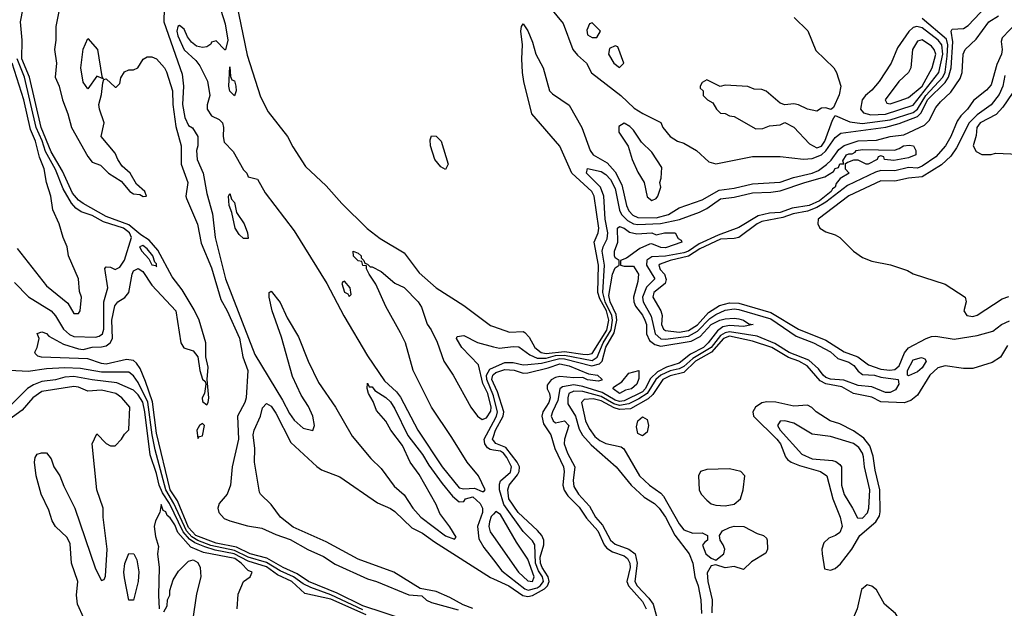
# Model space of a CAD drawing. Header units: inches. Extents: x 2380249 to 2585472, y 382747 to 546448.
# Tile 463 of 626: x 2517933 to 2522228, y 472213 to 474780. Entities that reach past the tile are written whole.
import ezdxf

# ---------------------------------------------------------------- set-up
doc = ezdxf.new("R2010")
doc.units = ezdxf.units.IN
doc.header["$MEASUREMENT"] = 0
doc.layers.add('C5417', color=7, linetype='Continuous')
doc.layers.add('C5427', color=7, linetype='Continuous')

msp = doc.modelspace()

# ---------------------------------------------------------------- linework, layer by layer
at = {"layer": 'C5417', "color": 4}
for points, elevation in [([(2519621, 472161), (2519430, 472223.7), (2519318.2, 472278.1), (2519192.6, 472330), (2519143.1, 472363.1), (2519082, 472390), (2519010.9, 472430.9), (2518939.1, 472450), (2518878.9, 472478.9), (2518790, 472497.4), (2518701.3, 472530), (2518670, 472564.6), (2518621.3, 472681.3), (2518589, 472730), (2518530, 472976), (2518512.8, 473112.8), (2518482.4, 473202.4), (2518458.5, 473258.5), (2518442.5, 473282.5), (2518430, 473293), (2518398.6, 473298.6), (2518310, 473278.2), (2518290, 473280.3), (2518230, 473300.5), (2518028.1, 473308.1), (2518012.9, 473312.9), (2518002.7, 473322.7), (2517999, 473330), (2518009.2, 473350), (2518018, 473390), (2518009.2, 473410.8), (2518030, 473418), (2518050, 473411), (2518059.8, 473399.8), (2518124.4, 473364.4), (2518190, 473343.8), (2518210, 473341.6), (2518248.7, 473351.3), (2518290, 473353.6), (2518310, 473357.7), (2518327.8, 473370), (2518338.2, 473390), (2518335, 473470), (2518348.2, 473531.8), (2518361.6, 473550), (2518391.5, 473568.5), (2518409.7, 473590), (2518424, 473670), (2518430, 473684), (2518450, 473695.5), (2518470, 473682.4), (2518510, 473621.6), (2518614.6, 473510), (2518636.4, 473370), (2518648.5, 473348.5), (2518690, 473336.4), (2518710.7, 473310), (2518718.4, 473250), (2518730, 473212), (2518742, 473202), (2518744.7, 473190), (2518738.8, 473150), (2518728.5, 473130), (2518730, 473114), (2518750, 473100.7), (2518755.1, 473110), (2518758.7, 473130), (2518751.2, 473210), (2518755.6, 473264.4), (2518744.5, 473310), (2518745.6, 473370), (2518716.8, 473470), (2518694.8, 473514.8), (2518641.9, 473601.9), (2518598, 473658), (2518535.3, 473775.3), (2518498, 473818), (2518461.8, 473841.8), (2518410, 473885.6), (2518310, 473921.5), (2518210, 473978.6), (2518190, 473993.5), (2518163.9, 474023.9), (2518119.7, 474119.7), (2518070, 474203.1), (2518026.7, 474310), (2517976.3, 474530), (2517943.2, 474610), (2517944.5, 474690), (2517937.1, 474770), (2517948.4, 474830)], 4), ([(2518106.2, 474830), (2518091.3, 474750), (2518091.3, 474690), (2518085.4, 474650), (2518093.2, 474590), (2518087.7, 474530), (2518105.8, 474490), (2518120.2, 474430), (2518143.2, 474370), (2518159.1, 474310), (2518230, 474184), (2518250, 474159.1), (2518285.2, 474145.2), (2518321, 474110), (2518376.3, 474076.3), (2518413.4, 474030), (2518430, 474021.1), (2518457.1, 474017.1), (2518471.4, 474008.6), (2518486, 474010), (2518479.3, 474030), (2518443.3, 474063.3), (2518414.5, 474110), (2518380.6, 474140.6), (2518360.7, 474170), (2518350, 474197.2), (2518289.2, 474270), (2518301.6, 474330), (2518281.2, 474390), (2518279, 474410), (2518290, 474454), (2518295.3, 474504.7), (2518300.4, 474519.6), (2518310, 474522), (2518350, 474486), (2518353.6, 474486.4), (2518370, 474502), (2518374, 474526), (2518390, 474552), (2518410, 474561), (2518430, 474560.7), (2518448.7, 474570), (2518471.7, 474608.3), (2518490, 474618), (2518510, 474618.4), (2518530.6, 474610), (2518565.5, 474570), (2518573, 474553), (2518600.3, 474470), (2518600.7, 474410), (2518613.7, 474313.7), (2518638, 474230), (2518637.4, 474150), (2518666, 474070), (2518658.4, 474010), (2518660.7, 474000.7), (2518708.5, 473888.5), (2518724.6, 473804.6), (2518770, 473697.3), (2518810, 473559.1), (2518838.6, 473510), (2518891.4, 473391.4), (2518906.4, 473310), (2518928, 473250), (2518921.3, 473130), (2518915.3, 473110), (2518882.7, 473050), (2518887.3, 472950), (2518860.1, 472830), (2518852.1, 472750), (2518838, 472710), (2518803.5, 472670), (2518797.5, 472650), (2518802.6, 472630), (2518825, 472605), (2518850, 472593.7), (2518927.3, 472572.7), (2518990, 472562.7), (2519050, 472534.3), (2519113.2, 472513.2), (2519190, 472469.2), (2519258.7, 472438.7), (2519310, 472405.4), (2519450, 472340.7), (2519490.2, 472330.2), (2519630, 472271.5), (2519686.8, 472266.8), (2519708.1, 472248.1), (2519730, 472238), (2519845.4, 472205.4)], 4), ([(2518564.1, 474830), (2518561.6, 474770), (2518642.3, 474542.3), (2518647.6, 474490), (2518643.2, 474410), (2518653.8, 474353.8), (2518670, 474318.8), (2518687.7, 474307.7), (2518710.8, 474270), (2518710.6, 474230), (2518704.9, 474210), (2518708, 474170), (2518733, 474110), (2518750, 474022), (2518773.7, 473933.7), (2518785.3, 473830), (2518830.4, 473650), (2518959.6, 473319.6), (2519080.3, 473120.2), (2519110, 473062), (2519130, 473033.4), (2519170, 472998), (2519212, 472988), (2519219.5, 473010), (2519211.5, 473050), (2519193.5, 473093.5), (2519161.7, 473141.7), (2519123.7, 473223.7), (2519074.9, 473394.9), (2519034.5, 473510), (2519021.2, 473570), (2519022, 473590), (2519030, 473596), (2519070, 473546), (2519099.9, 473479.9), (2519150, 473397.3), (2519191.8, 473290), (2519237.3, 473197.3), (2519310.2, 473090.2), (2519383.4, 472963.4), (2519465.5, 472865.5), (2519510, 472822), (2519566, 472746), (2519610, 472707.7), (2519648, 472650), (2519683, 472610), (2519790, 472528.5), (2519830, 472514), (2519836.4, 472523.6), (2519810, 472568.7), (2519765.8, 472625.8), (2519750, 472665.2), (2519676.1, 472796.1), (2519637, 472850), (2519602.9, 472922.9), (2519552.7, 472990), (2519529.6, 473029.6), (2519490, 473075.3), (2519475.1, 473115.1), (2519455.3, 473150), (2519448.7, 473171.3), (2519450, 473194), (2519458, 473178), (2519470, 473178), (2519482, 473162), (2519530, 473132.7), (2519550, 473113), (2519570, 473082.8), (2519626, 472966), (2519690, 472884), (2519717.4, 472837.4), (2519776.5, 472756.5), (2519821.6, 472701.6), (2519850, 472676.4), (2519870, 472678.8), (2519878, 472690), (2519910, 472698.6), (2519941.7, 472670), (2519952.4, 472650), (2519951.3, 472630), (2519930.3, 472570), (2519936.1, 472516.1), (2519958, 472478), (2520000, 472423.7)], 8), ([(2518878.3, 474850), (2518925.9, 474625.9), (2518983.6, 474443.6), (2519017.4, 474377.4), (2519102, 474270), (2519124.9, 474224.9), (2519179.9, 474139.9), (2519270, 474055.5), (2519338.9, 473978.9), (2519449.1, 473869.1), (2519506.1, 473826.1), (2519610, 473763), (2519676.4, 473676.4), (2519750, 473610.4), (2519870, 473533.7), (2519986.3, 473446.3), (2520000, 473441.4)], 16), ([(2518810, 474822), (2518830, 474762), (2518841, 474690), (2518831.6, 474648.4), (2518828.4, 474648.4), (2518790, 474688), (2518770, 474682), (2518767, 474673), (2518750, 474661.6), (2518730, 474658.5), (2518705.1, 474665.1), (2518682, 474682), (2518664.8, 474704.8), (2518650, 474738.9), (2518630, 474754.7), (2518623, 474750), (2518618.3, 474730), (2518623.2, 474710), (2518650, 474648.4), (2518701.7, 474601.7), (2518719.1, 474579.1), (2518751.9, 474511.9), (2518762.8, 474450), (2518751.6, 474408.4), (2518751.3, 474390), (2518770, 474361), (2518804, 474344), (2518818, 474330), (2518822.8, 474310), (2518820.5, 474270), (2518825.5, 474245.5), (2518864.4, 474204.4), (2518910, 474124.7), (2518924.7, 474110), (2518930, 474094), (2518970, 474084.7), (2519004.7, 474024.7), (2519130, 473859.1), (2519272.8, 473630), (2519347.7, 473487.7), (2519450, 473314.4), (2519524.9, 473204.9), (2519577.1, 473157.1), (2519594.2, 473134.2), (2519669.4, 472989.4), (2519776.5, 472830), (2519850, 472738.7), (2519870, 472734), (2519916.7, 472736.7), (2519950, 472722), (2519958, 472722), (2519964, 472730), (2519935.1, 472790), (2519884.5, 472850), (2519818.3, 472958.3), (2519729.6, 473090), (2519649.3, 473250), (2519616, 473370), (2519594.2, 473414.2), (2519530, 473528.7), (2519486.3, 473626.3), (2519458, 473670), (2519446, 473694), (2519446, 473706), (2519430, 473708), (2519426, 473726), (2519410, 473728), (2519390, 473748), (2519388, 473770), (2519410, 473762), (2519422, 473750), (2519422, 473742), (2519434, 473730), (2519438, 473718), (2519450, 473714), (2519462, 473702), (2519470, 473702), (2519510, 473682), (2519570, 473631.3), (2519610, 473611.3), (2519671.3, 473550), (2519686.4, 473526.4), (2519710, 473452), (2519727.5, 473427.5), (2519754, 473374), (2519783.8, 473290), (2519823.8, 473230), (2519900.4, 473090), (2519930, 473050.7), (2519950, 473036.3), (2519970, 473043.8), (2519987.6, 473072.4), (2519989.8, 473090.2), (2519975.2, 473150), (2519953.8, 473193.8), (2519934, 473274), (2519862, 473350), (2519838, 473390), (2519842, 473398), (2519870, 473402), (2519930, 473371.3), (2520000, 473353.6)], 12), ([(2517921.7, 473781.7), (2518050, 473619.1), (2518143.4, 473543.4), (2518170, 473498), (2518190, 473498), (2518197.2, 473510), (2518202.7, 473570), (2518194.8, 473594.8), (2518189.3, 473650), (2518146.6, 473750), (2518140.9, 473790), (2518122.7, 473830), (2518106, 473890), (2518078, 473950), (2518069.6, 474010), (2518049.7, 474069.7), (2518039.6, 474130), (2518020.3, 474180.3), (2518001.7, 474250), (2517981, 474301), (2517951.6, 474430), (2517900.4, 474590)], 12), ([(2517910, 473633.4), (2517971.9, 473571.9), (2518070.4, 473510), (2518089, 473489), (2518124.2, 473430), (2518150, 473406.5), (2518170, 473398.3), (2518264.2, 473395.8), (2518280.1, 473399.9), (2518294.3, 473410), (2518299.7, 473430), (2518300.5, 473550), (2518317.2, 473610), (2518305.2, 473694.8), (2518310, 473702), (2518330, 473701), (2518350, 473691), (2518370, 473700.7), (2518390, 473731), (2518420.5, 473830), (2518412.8, 473850), (2518386.3, 473870), (2518298.9, 473898.9), (2518250, 473925.4), (2518202, 473942), (2518178.4, 473958.4), (2518159.4, 473979.4), (2518122.3, 474042.3), (2518090, 474126.3), (2518045.5, 474205.5), (2518031.1, 474251.1), (2518005, 474310), (2517954.1, 474530), (2517922.1, 474610)], 8), ([(2519430, 472206.4), (2519290.9, 472270.9), (2519202.8, 472302.8), (2519170, 472319.6), (2519127, 472350), (2519070, 472376.1), (2519010, 472412.6), (2518930, 472435.9), (2518870, 472464.4), (2518767.1, 472487.1), (2518710, 472508.4), (2518684.3, 472524.3), (2518660.5, 472550), (2518605.8, 472670), (2518570.8, 472730), (2518523.8, 472903.8), (2518510.4, 472970), (2518491.8, 473111.8), (2518450, 473197.4), (2518430, 473227), (2518410, 473242.4), (2518290, 473242.5), (2518198.5, 473258.5), (2518130, 473261.2), (2518050, 473257.7), (2517970, 473245.4), (2517890, 473249.4)], 8), ([(2520000, 473137.4), (2519999.5, 473139.5), (2519970.4, 473210), (2519969.9, 473230.1), (2519984.5, 473255.5), (2520000, 473262.5)], 8), ([(2519444.2, 472184.2), (2519290, 472252.7), (2519177.7, 472277.7), (2519120.4, 472330), (2519058.4, 472358.4), (2519010, 472393.7), (2518930, 472417.8), (2518868.4, 472450), (2518786.4, 472466.4), (2518740.6, 472480.6), (2518697.9, 472497.9), (2518674.4, 472514.4), (2518645.8, 472545.8), (2518586.9, 472670), (2518556.5, 472716.5), (2518541.5, 472750), (2518530, 472800.7), (2518502.5, 472882.5), (2518479, 473070), (2518470, 473111.1), (2518450, 473144.4), (2518430, 473163.9), (2518356.6, 473196.6), (2518249, 473209), (2518170, 473224.1), (2518130, 473220.9), (2518090, 473208.8), (2518030, 473201.4), (2517992.8, 473187.2), (2517968, 473172), (2517885.5, 473090)], 12), ([(2520000, 473194.6), (2519993.2, 473210), (2519997.4, 473230), (2520000, 473232.3)], 4), ([(2518213.2, 472170), (2518186, 472230), (2518180.9, 472270), (2518186.6, 472330), (2518159.5, 472410), (2518154, 472494), (2518141, 472521), (2518089.6, 472569.6), (2518074.7, 472594.7), (2518060.1, 472640.1), (2518027.3, 472710), (2518005.6, 472790), (2517998, 472850), (2518001.2, 472870), (2518010, 472884.7), (2518029.1, 472890.9), (2518050, 472891), (2518070, 472864.7), (2518082, 472830), (2518107.7, 472790), (2518125.1, 472745.1), (2518174.4, 472650), (2518264.5, 472384.5), (2518290, 472334), (2518302, 472338), (2518307.3, 472352.7), (2518314.5, 472470), (2518297, 472610), (2518298, 472650), (2518269.6, 472730), (2518249.3, 472930.7), (2518270, 472974), (2518310, 472932), (2518330, 472922), (2518350, 472922), (2518378, 472950), (2518390, 472972), (2518408.7, 472991.3), (2518413.2, 473090), (2518379.3, 473130), (2518352.7, 473150), (2518290, 473164.7), (2518230, 473159.6), (2518190, 473176.9), (2518170, 473180.4), (2518030, 473158), (2517990, 473131.1), (2517943.4, 473076.6), (2517870, 473023)], 16), ([(2519910, 472211.1), (2519867.6, 472227.6), (2519810, 472259.8), (2519750, 472285.4), (2519679.4, 472299.4), (2519564.5, 472370), (2519410, 472426.6), (2519270, 472503.1), (2519126.8, 472566.8), (2519071.5, 472610), (2519030, 472666), (2518984, 472710), (2518979.3, 472719.3), (2518958, 472850), (2518959.6, 472910), (2518951.8, 472970), (2518956.2, 472990), (2518983.6, 473050), (2518992.3, 473087.7), (2519010, 473106), (2519030, 473094), (2519050, 473064), (2519115.6, 472935.6), (2519230, 472830.7), (2519250, 472817.3), (2519330, 472785.5), (2519493.3, 472673.3), (2519550, 472648.2), (2519570, 472634.9), (2519644.1, 472564.1), (2519690, 472540.3), (2519742.5, 472502.5), (2519987.4, 472347.4), (2520000, 472341.4)], 4), ([(2520000, 472902.4), (2519984.7, 472904.7), (2519973.1, 472913.1), (2519962.2, 472930), (2519959.3, 472950), (2520000, 473025.4)], 8), ([(2520000, 472944.7), (2519996.1, 472950), (2520000, 472962)], 4), ([(2518881.2, 472210), (2518886.3, 472273.7), (2518909, 472330), (2518938, 472350), (2518948, 472370), (2518930, 472377.2), (2518899.7, 472410), (2518871.1, 472430), (2518735.7, 472455.7), (2518680, 472480), (2518623.5, 472543.5), (2518610, 472576.9), (2518590, 472607.8), (2518576.9, 472616.9), (2518570, 472633.2), (2518559, 472639), (2518550, 472666), (2518544.9, 472630), (2518525.5, 472594.5), (2518519.3, 472570), (2518525.3, 472525.3), (2518538, 472482), (2518534.8, 472450), (2518541, 472390), (2518538, 472270), (2518542, 472210)], 16), ([(2520000, 472623.9), (2519990, 472612.7), (2519983.2, 472590), (2519980.3, 472570), (2519985.7, 472545.7), (2520000, 472525.3)], 12), ([(2518562, 472198), (2518576.4, 472223.6), (2518578, 472250), (2518588, 472270), (2518588, 472290), (2518603.1, 472336.9), (2518625.6, 472374.4), (2518670, 472418), (2518690, 472424.7), (2518710, 472412), (2518721, 472390), (2518722.8, 472350), (2518704.9, 472275.1), (2518670.8, 472050)], 16)]:
    msp.add_lwpolyline(points, dxfattribs=dict(at, elevation=elevation))
for points, elevation in [([(2518298, 474522), (2518270, 474533.2), (2518230, 474478), (2518210, 474508), (2518199.7, 474570), (2518210, 474652), (2518230, 474698), (2518273, 474650), (2518291.6, 474531.6)], 4), ([(2518870, 474448), (2518850, 474468), (2518845.2, 474490), (2518850, 474574), (2518852.7, 474532.7), (2518858, 474518), (2518870, 474514), (2518876, 474490), (2518878, 474470)], 12), ([(2519790, 474126), (2519770, 474138), (2519744, 474170), (2519725.2, 474230), (2519724, 474256), (2519730, 474274), (2519750, 474272), (2519771, 474250), (2519802, 474150)], 16), ([(2518910, 473825.2), (2518890, 473842.7), (2518872.7, 473870), (2518859.3, 473939.3), (2518846.6, 473970), (2518844, 474010), (2518850, 474022), (2518856.9, 473996.9), (2518870, 473982), (2518878.8, 473938.8), (2518912.2, 473890), (2518926.8, 473850), (2518930, 473826)], 8), ([(2518470, 473794.7), (2518456, 473790), (2518466, 473770), (2518496.4, 473736.4), (2518510, 473711), (2518527.3, 473707.3), (2518530, 473702), (2518530, 473715.3), (2518522, 473722), (2518513.7, 473750), (2518490, 473780.9)], 8), ([(2519350, 473639), (2519342.8, 473637.2), (2519338, 473630), (2519350, 473592), (2519364, 473584), (2519370, 473572), (2519379, 473581), (2519375.1, 473610)], 16), ([(2518730, 473019), (2518718, 473010), (2518706, 472990), (2518710, 472954), (2518718, 472962), (2518730, 472964.7), (2518739, 473010)], 4), ([(2518410, 472248), (2518390, 472346), (2518387.8, 472370), (2518392.5, 472407.5), (2518410, 472452), (2518431, 472450), (2518443.5, 472423.5), (2518452.3, 472372.3), (2518450.4, 472329.6), (2518430, 472248)], 12)]:
    msp.add_lwpolyline(points, close=True, dxfattribs=dict(at, elevation=elevation))
at = {"layer": 'C5427', "color": 4}
for points, elevation in [([(2520248.8, 474830), (2520303.1, 474763.1), (2520346.7, 474650), (2520365.7, 474625.7), (2520405.5, 474590), (2520427.7, 474547.7), (2520556, 474450), (2520614, 474394), (2520650.8, 474370.8), (2520730, 474332), (2520738, 474310), (2520770.7, 474270.7), (2520802, 474250), (2520830, 474241), (2520884.7, 474210), (2520939.8, 474159.8), (2520970, 474150.7), (2521130, 474182.6), (2521250, 474183.1), (2521351.8, 474171.8), (2521390, 474174.9), (2521430.7, 474190), (2521450, 474208.4), (2521490, 474266), (2521514.8, 474285.2), (2521711.9, 474311.9), (2521770, 474326.7), (2521850, 474358), (2521865.8, 474374.2), (2521893.7, 474430), (2521970, 474506.3), (2521985.3, 474530), (2521995.5, 474570), (2522003.2, 474683.2), (2521996, 474730), (2522001.2, 474738.8), (2522050, 474741.8), (2522070, 474755.2), (2522174.7, 474865.3)], 24), ([(2520000, 473441.4), (2520070, 473416.5), (2520130, 473419.3), (2520136.2, 473416.2), (2520155.3, 473395.3), (2520180.3, 473350), (2520208, 473328), (2520230, 473324.6), (2520310, 473333.1), (2520390, 473321), (2520410, 473319.8), (2520430, 473324.7), (2520494.6, 473425.4), (2520502.7, 473470), (2520492.3, 473510), (2520463.2, 473563.2), (2520455.5, 473590), (2520457.7, 473710), (2520439.1, 473810), (2520457.2, 473850), (2520458.8, 473870), (2520438.5, 474010), (2520428.2, 474030), (2520340.9, 474110), (2520288.9, 474228.9), (2520167.3, 474370), (2520131.6, 474510), (2520126, 474550), (2520122.9, 474610), (2520127, 474670), (2520119, 474730), (2520122, 474750), (2520130, 474762), (2520150, 474732), (2520170, 474682), (2520184, 474630), (2520217.1, 474570), (2520244.9, 474470), (2520257, 474457), (2520330, 474407.7), (2520385.7, 474310), (2520422.3, 474210), (2520434.4, 474190), (2520495.9, 474155.9), (2520530, 474117), (2520559.8, 474059.8), (2520580.7, 473970), (2520590, 473947), (2520607.7, 473927.7), (2520630, 473917.5), (2520710, 473915.1), (2520763.6, 473930), (2520810, 473959.5), (2520910, 473994.6), (2520984.1, 474035.9), (2521050, 474045.2), (2521130, 474064.2), (2521250, 474071.1), (2521308.4, 474091.6), (2521390, 474110.8), (2521417.2, 474122.8), (2521451.9, 474148.1), (2521472.3, 474167.7), (2521506.7, 474213.3), (2521530, 474230.8), (2521590, 474251.2), (2521670, 474255.1), (2521730.1, 474270.1), (2521790, 474278.3), (2521879.7, 474320.3), (2521900.4, 474339.6), (2521930, 474397.4), (2521950, 474422.3), (2521995.4, 474464.6), (2522035.8, 474524.2), (2522043.5, 474550), (2522048.9, 474630), (2522058, 474650), (2522105.3, 474694.7), (2522160.7, 474770), (2522202.7, 474797.3)], 16), ([(2521311, 474790), (2521370.7, 474730.7), (2521405.5, 474645.5), (2521484.7, 474570), (2521496, 474550), (2521514.8, 474490), (2521507.1, 474452.9), (2521483.6, 474396.4), (2521472, 474388), (2521450, 474395.3), (2521430, 474394), (2521410, 474381.2), (2521370, 474389.3), (2521330, 474409.3), (2521310, 474413.2), (2521270, 474409), (2521250, 474415.3), (2521188.9, 474468.9), (2521170, 474475.3), (2521136.4, 474476.4), (2521110, 474488), (2521010, 474494), (2520988, 474488), (2520930, 474518), (2520910, 474506), (2520902, 474490), (2520902, 474482), (2520914, 474470), (2520914, 474450), (2520934, 474430), (2520956.9, 474416.9), (2520972, 474390), (2520990, 474372), (2521010, 474371.3), (2521030, 474361), (2521050, 474358), (2521143.6, 474303.6), (2521174.6, 474305.4), (2521203.1, 474316.9), (2521250, 474322), (2521270, 474332), (2521310, 474311), (2521378.2, 474238.2), (2521410, 474220.8), (2521430, 474228.1), (2521445.3, 474250), (2521478, 474342), (2521490, 474362), (2521554.5, 474334.5), (2521607.7, 474327.7), (2521730, 474343), (2521830, 474375.1), (2521850, 474389.3), (2521885.2, 474450), (2521960.2, 474530), (2521970, 474550.6), (2521979.3, 474620.7), (2521982.1, 474670), (2521975.6, 474695.6), (2521870, 474785.6)], 28), ([(2522284.9, 474770), (2522218.6, 474701.5), (2522214.4, 474685.6), (2522218.6, 474650), (2522216.3, 474630), (2522196, 474584), (2522170, 474495.6), (2522150, 474472.3), (2522093.2, 474426.9), (2522066.9, 474390), (2522039.1, 474360.9), (2522022.8, 474337.2), (2521994.5, 474270), (2521971.4, 474230), (2521930, 474181.7), (2521870, 474140.5), (2521850, 474132.7), (2521810, 474134.7), (2521750, 474121.4), (2521690, 474121.6), (2521665.7, 474114.3), (2521543.9, 474056.1), (2521450, 473984.8), (2521410, 473960.9), (2521370, 473945.4), (2521306.7, 473933.3), (2521262.6, 473917.4), (2521170, 473899.8), (2521150, 473889.8), (2521070.2, 473829.8), (2521050, 473825.1), (2520990, 473823.4), (2520899.3, 473780.7), (2520850, 473748.2), (2520770.5, 473730), (2520726.4, 473713.6), (2520721.3, 473710), (2520727.6, 473690), (2520745.2, 473670), (2520753.7, 473646.4), (2520749.1, 473630), (2520699.6, 473590), (2520694.6, 473570), (2520730.3, 473510), (2520736, 473490), (2520732.4, 473450), (2520741.6, 473430), (2520750, 473424.9), (2520810, 473417.4), (2520850, 473423.9), (2520890, 473449.4), (2520937.7, 473502.3), (2520986.4, 473533.6), (2521030, 473545.7), (2521070, 473543.9), (2521210, 473502.4), (2521330.4, 473430), (2521450, 473381.6), (2521530, 473331.3), (2521589.4, 473309.4), (2521635.3, 473275.3), (2521690, 473255.9), (2521729, 473251), (2521750, 473254.7), (2521769.8, 473270), (2521792.8, 473327.2), (2521810, 473348.9), (2521887, 473390), (2521910, 473397.6), (2521930, 473400.2), (2522010, 473387.1), (2522110, 473402), (2522177.9, 473422.1), (2522216.2, 473450), (2522250, 473466)], 16), ([(2522230, 474536.2), (2522222, 474490), (2522206.2, 474453.8), (2522170, 474408.3), (2522110, 474365.5), (2522074, 474330), (2522019.5, 474220.5), (2521994.8, 474185.2), (2521953.7, 474146.3), (2521870, 474094), (2521810, 474088.9), (2521750, 474076.3), (2521690, 474076.8), (2521550, 474011.9), (2521415.5, 473910), (2521414, 473890), (2521422.8, 473870), (2521450, 473854), (2521490, 473842), (2521510.4, 473830.4), (2521570, 473771), (2521610, 473742.8), (2521650, 473726.8), (2521731.1, 473711.1), (2521805.4, 473685.4), (2521830, 473671.3), (2521970, 473626), (2522058, 473570), (2522061, 473550), (2522050.8, 473510), (2522064.7, 473490), (2522090, 473485.3), (2522110, 473490.6), (2522218.2, 473561.8), (2522247.1, 473572.9)], 24), ([(2522262, 474458), (2522221.5, 474398.5), (2522193, 474367), (2522123.1, 474330), (2522108.8, 474310), (2522105.2, 474274.8), (2522092, 474230), (2522105.4, 474205.4), (2522130, 474192), (2522170, 474192), (2522190, 474198), (2522290, 474194)], 28), ([(2520000, 473353.6), (2520026.8, 473346.8), (2520085.4, 473354.6), (2520110, 473352.4), (2520157.8, 473317.8), (2520190, 473304.3), (2520230, 473304), (2520270, 473315.3), (2520310, 473317.5), (2520430, 473294.1), (2520452.5, 473307.5), (2520478.3, 473370), (2520512.5, 473427.5), (2520518.5, 473470), (2520515.9, 473490), (2520486.9, 473550), (2520476.4, 473590), (2520484.7, 473710), (2520473.5, 473770), (2520477.6, 473790), (2520495.7, 473824.3), (2520499, 473850), (2520486.5, 473910), (2520481.4, 474010), (2520467.1, 474050), (2520405.1, 474110), (2520409.4, 474130.6), (2520470, 474117.4), (2520490, 474105.3), (2520510, 474082.4), (2520530, 474044), (2520549.3, 473949.3), (2520558.6, 473930), (2520583.7, 473903.7), (2520610, 473889.3), (2520630, 473886), (2520728.6, 473891.4), (2520811.5, 473908.5), (2520898.9, 473941.1), (2520930, 473955.8), (2520990, 473998), (2521050, 474005.8), (2521130, 474024.7), (2521210, 474027.2), (2521250, 474033.4), (2521357.2, 474070), (2521445.6, 474094.4), (2521482.7, 474117.3), (2521490, 474130.6), (2521505.2, 474134.8), (2521510, 474150.8), (2521528, 474152), (2521524, 474164), (2521539, 474190), (2521550, 474195.5), (2521564.7, 474195.3), (2521578, 474202), (2521582, 474210), (2521610, 474214.4), (2521748.4, 474211.6), (2521770, 474218), (2521788, 474230), (2521813.2, 474233.2), (2521832, 474230), (2521842, 474210), (2521842, 474190), (2521810, 474177.2), (2521746.3, 474166.3), (2521706, 474170), (2521702, 474182), (2521690, 474186), (2521678, 474182), (2521674, 474170), (2521634, 474150), (2521626, 474150), (2521590, 474168), (2521570, 474168), (2521543.6, 474156.4), (2521534, 474150), (2521534, 474130), (2521551.3, 474110), (2521512.7, 474087.3), (2521494.6, 474065.4), (2521490.3, 474050), (2521478.4, 474041.6), (2521472.3, 474030), (2521421.7, 473990), (2521377.1, 473970), (2521302.6, 473957.4), (2521250, 473939), (2521203.2, 473936.8), (2521155.1, 473924.9), (2521070, 473874), (2520979.4, 473840.6), (2520897.3, 473802.7), (2520850.1, 473769.9), (2520830, 473763.1), (2520750, 473748.7), (2520690, 473746.4), (2520668.7, 473731.3), (2520667.3, 473710), (2520703.8, 473650), (2520667.1, 473613), (2520649.3, 473570), (2520652.3, 473550), (2520687.1, 473487.1), (2520704.5, 473410), (2520730, 473388.6), (2520750, 473385.9), (2520850, 473400.1), (2520890, 473421.5), (2520943.6, 473476.4), (2520970, 473494.4), (2521010, 473513), (2521050, 473518.4), (2521070, 473516.3), (2521210, 473474.6), (2521319.8, 473399.8), (2521396.4, 473370), (2521470, 473331.2), (2521502.3, 473302.3), (2521550, 473286), (2521571.6, 473271.6), (2521590, 473247.7), (2521610, 473232.2), (2521662, 473230), (2521690, 473220.3), (2521764.7, 473210), (2521767.7, 473190), (2521754, 473166), (2521730, 473153.6), (2521710, 473153.6), (2521650, 473178.9), (2521590, 473184.4), (2521527.8, 473207.8), (2521470, 473212.8), (2521450, 473219.8), (2521438, 473230), (2521417.1, 473257.1), (2521375.2, 473295.2), (2521290, 473328.7), (2521227, 473367), (2521150, 473399.2), (2521030, 473418.7), (2521010, 473414.8), (2520990, 473402.2), (2520948.8, 473350), (2520870, 473302), (2520830, 473266.9), (2520810, 473257.5), (2520770, 473248.4), (2520730, 473229.2), (2520708.3, 473210), (2520670.1, 473149.9), (2520634.1, 473125.9), (2520590, 473104.8), (2520550, 473097), (2520524.9, 473104.9), (2520470, 473136.6), (2520390, 473157.9), (2520350, 473159.4), (2520329, 473150), (2520323.6, 473130), (2520324.5, 473104.5), (2520358.2, 473050), (2520374, 472994), (2520388.2, 472968.2), (2520426.1, 472926.1), (2520534.4, 472830), (2520600.3, 472750), (2520657.2, 472697.2), (2520701.6, 472670), (2520722.6, 472650), (2520750, 472610.4), (2520791.6, 472531.6), (2520852.8, 472450), (2520868.9, 472410), (2520878, 472350), (2520892.6, 472310), (2520903.7, 472250), (2520907, 472190)], 12), ([(2520000, 473262.5), (2520050, 473285), (2520085, 473285), (2520130, 473274.4), (2520150, 473275.6), (2520210, 473281.5), (2520290, 473302.5), (2520310, 473301.2), (2520429.2, 473270.8), (2520461.7, 473278.3), (2520474.6, 473290), (2520490, 473351.5), (2520526.1, 473413.9), (2520537.5, 473470), (2520534.7, 473494.7), (2520508.7, 473550), (2520503.6, 473576.4), (2520519.5, 473670), (2520530, 473698), (2520548, 473710), (2520548, 473730), (2520530, 473742), (2520527, 473750), (2520527, 473770), (2520542.9, 473810), (2520540.9, 473870), (2520550, 473878), (2520570, 473870.2), (2520593.4, 473853.4), (2520625.8, 473845.8), (2520690, 473850.3), (2520710, 473841), (2520746, 473850), (2520792, 473850), (2520805.4, 473825.4), (2520818, 473818), (2520822, 473810), (2520750, 473785.1), (2520730, 473786.6), (2520690, 473802.7), (2520679.8, 473800.2), (2520638, 473782), (2520579.8, 473740.2), (2520554, 473730), (2520554, 473710), (2520570, 473704.7), (2520610, 473704.7), (2520632.4, 473670), (2520630, 473638), (2520611.3, 473570), (2520612.3, 473550), (2520619.6, 473530), (2520650, 473491.6), (2520660.7, 473470), (2520667.2, 473450), (2520667.9, 473410), (2520681.1, 473381.1), (2520703.1, 473363.1), (2520730, 473355.4), (2520862.4, 473377.6), (2520901.5, 473398.5), (2520950, 473450.2), (2520987, 473470), (2521010, 473475.6), (2521050, 473478.7), (2521070, 473475.3), (2521090.7, 473470), (2521113.7, 473453.7), (2521132, 473450), (2521090, 473441.6), (2521030, 473446.8), (2521000.2, 473439.8), (2520977.1, 473422.9), (2520936.5, 473370), (2520915.8, 473350), (2520859.4, 473320.6), (2520810, 473282), (2520755.2, 473264.8), (2520715.9, 473244.1), (2520685.4, 473214.6), (2520662.1, 473170), (2520650, 473157), (2520570, 473117.5), (2520550, 473114.9), (2520530, 473120.6), (2520474.2, 473154.2), (2520390, 473180.7), (2520350, 473186.7), (2520300.9, 473179), (2520289.1, 473170), (2520281.2, 473118.8), (2520256.9, 473070), (2520251.8, 473050), (2520260.4, 473030), (2520270, 473022), (2520310, 473030.3), (2520328.2, 473010), (2520309.1, 472950.9), (2520308, 472930), (2520322.3, 472890), (2520354.3, 472830), (2520347.9, 472770), (2520350, 472744), (2520370.4, 472710), (2520418.2, 472658.2), (2520444.7, 472610), (2520475.8, 472575.8), (2520510.3, 472510), (2520530, 472492.4), (2520590.9, 472470.9), (2520618, 472450), (2520627, 472410), (2520615.9, 472330), (2520626.2, 472310), (2520677.5, 472257.5), (2520696, 472230), (2520720.7, 472140.7)], 8), ([(2522241.3, 473358.7), (2522212.1, 473307.9), (2522175.5, 473284.5), (2522090, 473259.3), (2522050, 473258.8), (2521970, 473270.8), (2521938.4, 473261.6), (2521903.6, 473230), (2521850, 473142.9), (2521820.5, 473119.5), (2521791.6, 473108.4), (2521690, 473113.8), (2521650, 473134), (2521570, 473149.8), (2521519.1, 473179.1), (2521450, 473191.1), (2521424.5, 473204.5), (2521368.7, 473270), (2521331.1, 473290), (2521286.5, 473306.5), (2521213.3, 473350), (2521130, 473378.4), (2521030, 473399.9), (2521003.2, 473390), (2520950.4, 473329.6), (2520881.5, 473290), (2520830, 473241), (2520770, 473227), (2520738.8, 473210), (2520694.7, 473145.3), (2520674.4, 473125.6), (2520597.2, 473082.8), (2520550, 473079.2), (2520526.4, 473086.4), (2520470, 473117.1), (2520434.3, 473125.7), (2520396.1, 473123.9), (2520383.8, 473110), (2520400.6, 473030), (2520416.6, 472996.6), (2520442, 472962), (2520464, 472944), (2520490, 472931.3), (2520556.7, 472916.7), (2520568, 472908), (2520636.3, 472790), (2520680.7, 472750), (2520730, 472715.5), (2520741.6, 472701.6), (2520810, 472580.5), (2520830, 472554.9), (2520870, 472540.7), (2520910, 472542), (2520934, 472530), (2520934, 472510), (2520919.6, 472500.4), (2520912, 472488), (2520926.8, 472450), (2520950, 472431), (2520970, 472422), (2521004, 472450), (2521009, 472470), (2521002, 472490), (2520988, 472510), (2520986, 472530), (2520999, 472550), (2521030, 472564.9), (2521050, 472570.4), (2521092, 472570), (2521150, 472538.8), (2521178, 472530), (2521190, 472518), (2521194, 472510), (2521194.8, 472470), (2521187.1, 472452.9), (2521125.1, 472414.9), (2521090, 472382), (2521050, 472395.3), (2521010, 472389.3), (2520970, 472402), (2520950, 472398), (2520932.4, 472367.6), (2520934.6, 472330), (2520954, 472250), (2520952.3, 472192.3)], 16), ([(2520000, 473232.3), (2520010, 473241.5), (2520050, 473254.8), (2520090, 473251), (2520130, 473238.2), (2520150, 473239.7), (2520238.7, 473261.3), (2520290, 473278.8), (2520330.6, 473270), (2520414.7, 473234.7), (2520454, 473230), (2520472.7, 473212.7), (2520472.7, 473207.3), (2520456, 473204), (2520410.4, 473209.7), (2520390, 473219.5), (2520350, 473217.4), (2520290, 473223.1), (2520270, 473219.7), (2520251.4, 473208.6), (2520234.6, 473185.4), (2520234.4, 473170), (2520244.4, 473150), (2520247.2, 473130), (2520240.8, 473110), (2520214.9, 473070), (2520210.2, 473050), (2520217.6, 473017.6), (2520250.4, 472970), (2520267, 472910), (2520304.9, 472830), (2520308.4, 472810), (2520302.3, 472750), (2520308.3, 472728.3), (2520323.8, 472703.8), (2520373.1, 472653.1), (2520405.2, 472605.2), (2520454.7, 472550), (2520482.4, 472490), (2520494.5, 472474.5), (2520519, 472459), (2520570, 472441.3), (2520584.6, 472430), (2520594.3, 472410), (2520595.5, 472390), (2520582, 472330), (2520588.1, 472310), (2520650, 472241.7), (2520665.4, 472210)], 4), ([(2520000, 472962), (2520009.1, 472990), (2520042.6, 473050), (2520044.7, 473070), (2520016.8, 473156.8), (2520000, 473194.6)], 4), ([(2520000, 473025.4), (2520013.3, 473050), (2520017.4, 473070), (2520000, 473137.4)], 8), ([(2520000, 472341.4), (2520066.7, 472310), (2520128.3, 472268.3), (2520150, 472263.5), (2520170, 472268.6), (2520223.1, 472296.9), (2520235.7, 472310), (2520243, 472330), (2520238.1, 472350), (2520212.1, 472390), (2520205.3, 472410), (2520203.9, 472436.1), (2520219.8, 472490), (2520218.9, 472510), (2520210.5, 472530.5), (2520191.9, 472551.9), (2520107.7, 472630), (2520067.3, 472690), (2520062.5, 472730), (2520068.8, 472750), (2520104.7, 472795.3), (2520112.4, 472810), (2520113.5, 472830), (2520103.5, 472850), (2520054.3, 472914.3), (2520010, 472931.1), (2520000, 472944.7)], 4), ([(2520000, 472423.7), (2520036.5, 472376.5), (2520136.9, 472296.9), (2520151.1, 472291.1), (2520190, 472301.6), (2520203.8, 472310), (2520218, 472330), (2520213.4, 472350), (2520196.5, 472376.5), (2520183.1, 472410), (2520179.7, 472490), (2520170, 472506.6), (2520130, 472547), (2520045.4, 472665.4), (2520026.4, 472730), (2520026, 472754), (2520030.8, 472769.2), (2520074.1, 472805.9), (2520078.6, 472830), (2520058.8, 472870), (2520043.1, 472890), (2520030, 472897.9), (2520000, 472902.4)], 8), ([(2520000, 472525.3), (2520108.7, 472370), (2520150, 472333), (2520170, 472329.1), (2520177.4, 472350), (2520150, 472426.6), (2520100.6, 472500.6), (2520030, 472621.6), (2520010, 472635.1), (2520000, 472623.9)], 12)]:
    msp.add_lwpolyline(points, dxfattribs=dict(at, elevation=elevation))
for points, elevation in [([(2520430, 474766), (2520418, 474762), (2520406.4, 474733.6), (2520410, 474714), (2520430, 474702), (2520450, 474702), (2520466, 474730)], 28), ([(2521846, 474750), (2521830, 474745.4), (2521811.1, 474728.9), (2521762.6, 474657.4), (2521734.9, 474590), (2521681.6, 474510), (2521650, 474472), (2521622, 474450), (2521608.2, 474430), (2521600.5, 474390), (2521613.8, 474373.8), (2521645.6, 474365.6), (2521710, 474368), (2521830, 474406.7), (2521942.3, 474550), (2521959.3, 474630), (2521956, 474670), (2521939.1, 474690), (2521870, 474743.9)], 32), ([(2520530, 474666), (2520505.4, 474654.6), (2520502, 474630), (2520524.7, 474590), (2520550, 474572), (2520568, 474590), (2520542, 474662)], 28), ([(2521870, 474692.6), (2521850, 474687), (2521827, 474650), (2521820.5, 474570), (2521810.5, 474550), (2521768, 474510), (2521708, 474430), (2521715.3, 474415.3), (2521730, 474413.4), (2521770, 474426.7), (2521810, 474440.3), (2521870, 474489.4), (2521913.8, 474570), (2521929.7, 474630), (2521922, 474650), (2521910, 474664.2)], 36), ([(2520570, 474328), (2520546.4, 474313.6), (2520546.8, 474290), (2520588, 474228), (2520604.4, 474170), (2520630, 474114.8), (2520657.3, 474070), (2520670, 474006.8), (2520690, 473990.8), (2520710, 474000.7), (2520717, 474010), (2520729.2, 474050), (2520726, 474070), (2520731.6, 474088.4), (2520734.7, 474134.7), (2520690, 474202), (2520645.6, 474245.6), (2520610, 474298), (2520594.6, 474314.6)], 24), ([(2521810, 473226), (2521805.2, 473230), (2521806.3, 473250), (2521830, 473296.3), (2521866.8, 473306.8), (2521881, 473301), (2521886.8, 473290), (2521870, 473260.9), (2521850, 473244.5)], 12), ([(2520550, 473149.7), (2520522, 473170), (2520523.1, 473176.9), (2520560.2, 473199.8), (2520590, 473238), (2520634, 473250), (2520634.4, 473214.4), (2520624.7, 473190), (2520602, 473170), (2520576.3, 473163.7)], 4), ([(2521192.8, 473112.8), (2521170, 473108.2), (2521142.4, 473090), (2521130.4, 473070), (2521134, 473050), (2521236.5, 472950), (2521251.5, 472930), (2521273.3, 472873.3), (2521282, 472862), (2521298.8, 472850), (2521335.3, 472835.3), (2521426, 472810), (2521453.4, 472790), (2521480.4, 472690), (2521512, 472610), (2521520.5, 472570), (2521510, 472544), (2521491.3, 472530), (2521462, 472518), (2521441.1, 472498.9), (2521431.8, 472470), (2521433.1, 472450), (2521444.4, 472384.4), (2521470, 472379.3), (2521490, 472386), (2521513.9, 472406.1), (2521562.7, 472470), (2521597.6, 472530), (2521667.8, 472590), (2521683.5, 472616.5), (2521687, 472633), (2521684.4, 472730), (2521664.7, 472815.3), (2521656.3, 472876.3), (2521641.4, 472921.5), (2521615.1, 472955.1), (2521570, 472986.6), (2521510, 473017.2), (2521468, 473030), (2521408, 473070), (2521388.9, 473088.9), (2521370, 473098), (2521310, 473094), (2521231.6, 473111.6)], 24), ([(2520650, 472965.2), (2520630, 472975.3), (2520623.9, 473003.9), (2520630, 473031), (2520650, 473047.3), (2520670, 473036), (2520675.8, 473010), (2520670, 472981.2)], 16), ([(2521270, 473031), (2521250, 473029.2), (2521239.3, 473010), (2521250.4, 472990), (2521345.1, 472885.1), (2521390, 472865.2), (2521478, 472858), (2521493.3, 472853.3), (2521510, 472840.5), (2521517.6, 472830), (2521518, 472750), (2521529.3, 472709.3), (2521566.4, 472650), (2521587, 472607), (2521610, 472606.4), (2521630.8, 472629.2), (2521637.7, 472650), (2521641.8, 472730), (2521618.9, 472830), (2521613.4, 472873.4), (2521608.8, 472890), (2521594.1, 472914.1), (2521570, 472930.8), (2521470, 472962.4), (2521390, 472972.6), (2521310, 473020.4)], 28), ([(2521030, 472820.9), (2520930, 472818), (2520902.8, 472810), (2520893.4, 472790), (2520896.4, 472730), (2520906.4, 472710), (2520930, 472683.8), (2520950, 472668.5), (2520970, 472662), (2521010, 472660.3), (2521050, 472666.3), (2521076.9, 472690), (2521089.6, 472730), (2521096, 472790), (2521079, 472810)], 24), ([(2521630, 472315.3), (2521605.5, 472294.5), (2521585.5, 472210), (2521568.2, 472170), (2521563, 472130), (2521570, 472120.7), (2521590.4, 472110.4), (2521630, 472108.3), (2521750, 472143.8), (2521761.2, 472150), (2521766, 472170), (2521753.2, 472190), (2521706, 472230), (2521670, 472293.2), (2521650, 472309.2)], 24)]:
    msp.add_lwpolyline(points, close=True, dxfattribs=dict(at, elevation=elevation))

doc.saveas('drawing.dxf')
